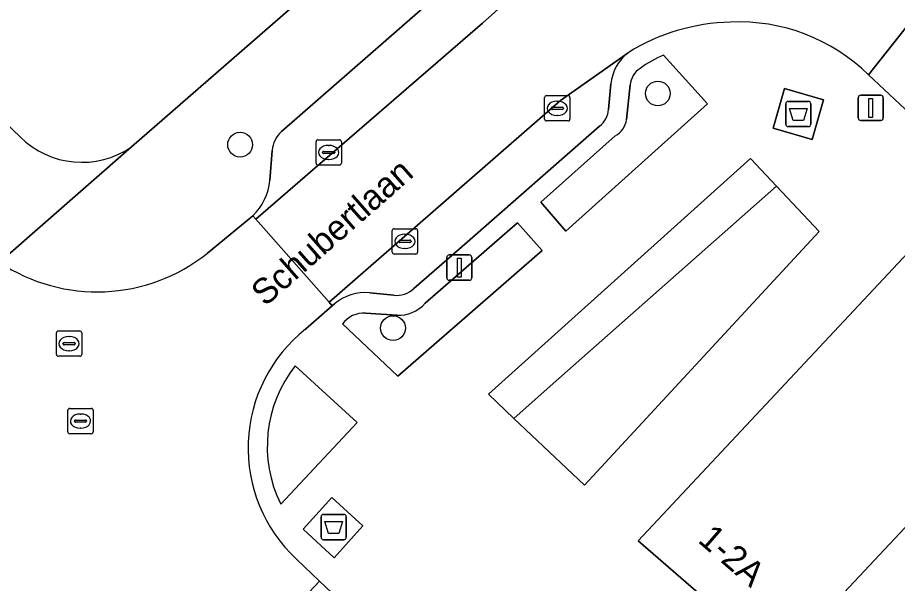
# Model space of a CAD drawing. Extents: x 159039 to 160102, y 381214 to 382524.
# Drawn here: x 159467.3 to 159502.03, y 381634.09 to 381656.44 of the extents above; entities that cross this region are included whole.
import ezdxf

# ---------------------------------------------------------------- set-up
doc = ezdxf.new("R2010")
doc.units = 0
for name, color, linetype in [('IMGEO_Afval_apart_plaats', 7, 'Continuous'), ('IMGEO_Boom', 7, 'Continuous'), ('IMGEO_Groenvoorziening', 7, 'Continuous'), ('IMGEO_Haag', 7, 'Continuous'), ('IMGEO_Kolk', 7, 'Continuous'), ('IMGEO_Lichtmast', 7, 'Continuous'), ('IMGEO_Openbare_ruimte_label', 7, 'Continuous'), ('IMGEO_Pand', 7, 'Continuous'), ('IMGEO_Pand_nummerreeks', 7, 'Continuous'), ('IMGEO_Parkeervlak_open', 7, 'Continuous'), ('IMGEO_Rijbaan_lokaal_gesloten', 7, 'Continuous'), ('IMGEO_Rijbaan_lokaal_open', 7, 'Continuous'), ('IMGEO_Rioolput', 7, 'Continuous'), ('IMGEO_Voetpad_gesloten', 7, 'Continuous'), ('IMGEO_Voetpad_open', 7, 'Continuous')]:
    doc.layers.add(name, color=color, linetype=linetype)

msp = doc.modelspace()

# ---------------------------------------------------------------- linework, layer by layer
at = {"layer": 'IMGEO_Afval_apart_plaats'}
for p, q in [((159497.719, 381653.128), (159498.509, 381653.128)), ((159498.509, 381653.128), (159497.719, 381653.128)), ((159497.619, 381652.228), (159497.619, 381653.028)), ((159497.619, 381653.028), (159497.619, 381652.228)), ((159498.609, 381653.028), (159498.609, 381652.228)), ((159498.609, 381652.228), (159498.609, 381653.028)), ((159498.509, 381652.128), (159497.719, 381652.128)), ((159497.719, 381652.128), (159498.509, 381652.128)), ((159479.281, 381635.911), (159479.281, 381636.711)), ((159479.281, 381636.711), (159479.281, 381635.911)), ((159479.381, 381636.811), (159480.171, 381636.811)), ((159480.171, 381636.811), (159479.381, 381636.811)), ((159480.271, 381636.711), (159480.271, 381635.911)), ((159480.271, 381635.911), (159480.271, 381636.711)), ((159480.171, 381635.811), (159479.381, 381635.811)), ((159479.381, 381635.811), (159480.171, 381635.811))]:
    msp.add_line(p, q, dxfattribs=at)
for points in [[(159497.762, 381652.842), (159498.466, 381652.842), (159498.317, 381652.372), (159497.911, 381652.372), (159497.762, 381652.842)], [(159479.424, 381636.525), (159480.128, 381636.525), (159479.979, 381636.055), (159479.573, 381636.055), (159479.424, 381636.525)]]:
    msp.add_lwpolyline(points, dxfattribs=at)
for centre, start, end in [((159497.719, 381653.028), 90, 180), ((159497.719, 381653.028), 90, 180), ((159498.509, 381653.028), 0, 90), ((159498.509, 381653.028), 360, 90), ((159497.719, 381652.228), 180, 270), ((159497.719, 381652.228), 180, 270), ((159498.509, 381652.228), 270, 0), ((159498.509, 381652.228), 270, 0), ((159479.381, 381636.711), 90, 180), ((159479.381, 381636.711), 90, 180), ((159480.171, 381636.711), 0, 90), ((159480.171, 381636.711), 360, 90), ((159479.381, 381635.911), 180, 270), ((159479.381, 381635.911), 180, 270), ((159480.171, 381635.911), 270, 0), ((159480.171, 381635.911), 270, 0)]:
    msp.add_arc(centre, 0.1, start, end, dxfattribs=at)
at = {"layer": 'IMGEO_Boom'}
for centre in [(159492.571, 381653.438), (159476.084, 381651.416), (159482.12, 381644.171)]:
    msp.add_circle(centre, 0.489, dxfattribs=at)
at = {"layer": 'IMGEO_Groenvoorziening'}
for points in [[(159492.801, 381670.113), (159480.712, 381680.97), (159475.753, 381675.449), (159480.298, 381671.367), (159474.652, 381665.081), (159470.097, 381669.172), (159463.815, 381662.178), (159460.307, 381658.503), (159467.402, 381651.73)], [(159471.798, 381651.328), (159479.082, 381657.692)], [(159494.536, 381653.023), (159492.799, 381654.948)], [(159491.477, 381653.775), (159491.338, 381652.409)], [(159490.893, 381651.76), (159487.955, 381649.149), (159488.94, 381648.005), (159494.536, 381653.023)], [(159482.311, 381642.269), (159488.002, 381647.242), (159487.026, 381648.324), (159483.391, 381645.151)], [(159482.263, 381644.676), (159481.039, 381644.767)], [(159480.119, 381644.336), (159482.311, 381642.269)], [(159477.685, 381637.22), (159480.705, 381640.447), (159478.26, 381642.684)]]:
    msp.add_lwpolyline(points, dxfattribs=at)
for points in [[(159497.258, 381649.78), (159496.234, 381650.874), (159485.884, 381641.555), (159486.888, 381640.605), (159488.441, 381641.979)], [(159498.934, 381647.989), (159497.258, 381649.78), (159488.441, 381641.979), (159486.888, 381640.605), (159489.671, 381637.969)]]:
    msp.add_lwpolyline(points, close=True, dxfattribs=at)
for centre, radius, start, end in [((159494.215, 381651.353), 3.863, 111.5033, 127.3179), ((159492.332, 381653.701), 0.858, 122.3188, 175.0573), ((159490.431, 381652.554), 0.918, 300.1832, 350.9423), ((159469.841, 381654.166), 3.447, 224.9587, 304.5913), ((159482.307, 381646.148), 1.473, 268.2815, 317.3903), ((159480.989, 381643.676), 1.092, 87.3725, 142.8316), ((159482.309, 381639.496), 5.154, 141.7844, 206.2009)]:
    msp.add_arc(centre, radius, start, end, dxfattribs=at)
at = {"layer": 'IMGEO_Haag'}
msp.add_lwpolyline([(159497.258, 381649.78), (159496.234, 381650.874), (159485.884, 381641.555), (159486.888, 381640.605), (159488.441, 381641.979)], close=True, dxfattribs=at)
at = {"layer": 'IMGEO_Kolk'}
for p, q in [((159488.099, 381652.426), (159488.099, 381653.278)), ((159488.174, 381653.352), (159489.026, 381653.352)), ((159488.587, 381653.132), (159488.612, 381653.132)), ((159489.1, 381653.278), (159489.1, 381652.426)), ((159488.358, 381652.846), (159488.358, 381652.858)), ((159488.796, 381652.809), (159488.398, 381652.809)), ((159488.401, 381652.895), (159488.799, 381652.895)), ((159488.842, 381652.858), (159488.842, 381652.846)), ((159489.026, 381652.352), (159488.174, 381652.352)), ((159488.61, 381652.572), (159488.585, 381652.572)), ((159479.08, 381650.682), (159479.08, 381651.534)), ((159479.155, 381651.608), (159480.007, 381651.608)), ((159479.568, 381651.388), (159479.593, 381651.388)), ((159480.081, 381651.534), (159480.081, 381650.682)), ((159479.339, 381651.102), (159479.339, 381651.114)), ((159479.777, 381651.065), (159479.379, 381651.065)), ((159479.382, 381651.151), (159479.78, 381651.151)), ((159479.823, 381651.114), (159479.823, 381651.102)), ((159480.007, 381650.608), (159479.155, 381650.608)), ((159479.591, 381650.828), (159479.566, 381650.828)), ((159482.089, 381647.171), (159482.089, 381648.023)), ((159482.164, 381648.097), (159483.016, 381648.097)), ((159482.577, 381647.877), (159482.602, 381647.877)), ((159483.09, 381648.023), (159483.09, 381647.171)), ((159482.348, 381647.591), (159482.348, 381647.603)), ((159482.786, 381647.554), (159482.388, 381647.554)), ((159482.391, 381647.64), (159482.789, 381647.64)), ((159482.832, 381647.603), (159482.832, 381647.591)), ((159482.6, 381647.317), (159482.575, 381647.317)), ((159483.016, 381647.097), (159482.164, 381647.097))]:
    msp.add_line(p, q, dxfattribs=at)
for points in [[(159488.099, 381652.426), (159488.099, 381653.278)], [(159488.174, 381653.352), (159489.026, 381653.352)], [(159489.1, 381653.278), (159489.1, 381652.426)], [(159489.026, 381652.352), (159488.174, 381652.352)], [(159479.08, 381650.682), (159479.08, 381651.534)], [(159479.155, 381651.608), (159480.007, 381651.608)], [(159480.081, 381651.534), (159480.081, 381650.682)], [(159480.007, 381650.608), (159479.155, 381650.608)], [(159482.089, 381647.171), (159482.089, 381648.023)], [(159482.164, 381648.097), (159483.016, 381648.097)], [(159483.09, 381648.023), (159483.09, 381647.171)], [(159483.016, 381647.097), (159482.164, 381647.097)]]:
    msp.add_lwpolyline(points, dxfattribs=at)
for centre, radius, start, end in [((159488.176, 381653.276), 0.0765, 91.552, 178.448), ((159488.176, 381653.276), 0.0765, 91.552, 178.448), ((159489.024, 381653.276), 0.0765, 1.552, 88.448), ((159489.024, 381653.276), 0.0765, 1.552, 88.448), ((159488.398, 381652.855), 0.0403, 85.8775, 175.7526), ((159488.395, 381652.845), 0.0366, 178.938, 274.7102), ((159488.799, 381652.852), 0.043, 264.8664, 352.4533), ((159488.803, 381652.857), 0.0386, 1.7309, 96.639), ((159488.176, 381652.428), 0.0765, 181.552, 268.448), ((159488.176, 381652.428), 0.0765, 181.552, 268.448), ((159489.024, 381652.428), 0.0765, 271.552, 358.448), ((159489.024, 381652.428), 0.0765, 271.552, 358.448), ((159479.157, 381651.532), 0.0765, 91.552, 178.448), ((159479.157, 381651.532), 0.0765, 91.552, 178.448), ((159480.005, 381651.532), 0.0765, 1.552, 88.448), ((159480.005, 381651.532), 0.0765, 1.552, 88.448), ((159479.379, 381651.111), 0.0403, 85.8775, 175.7526), ((159479.376, 381651.101), 0.0366, 178.938, 274.7102), ((159479.78, 381651.108), 0.043, 264.8664, 352.4533), ((159479.784, 381651.113), 0.0386, 1.7309, 96.639), ((159479.157, 381650.684), 0.0765, 181.552, 268.448), ((159479.157, 381650.684), 0.0765, 181.552, 268.448), ((159480.005, 381650.684), 0.0765, 271.552, 358.448), ((159480.005, 381650.684), 0.0765, 271.552, 358.448), ((159482.166, 381648.021), 0.0765, 91.552, 178.448), ((159482.166, 381648.021), 0.0765, 91.552, 178.448), ((159483.014, 381648.021), 0.0765, 1.552, 88.448), ((159483.014, 381648.021), 0.0765, 1.552, 88.448), ((159482.388, 381647.6), 0.0403, 85.8775, 175.7526), ((159482.385, 381647.59), 0.0366, 178.938, 274.7102), ((159482.789, 381647.597), 0.043, 264.8664, 352.4533), ((159482.793, 381647.602), 0.0386, 1.7309, 96.639), ((159482.166, 381647.173), 0.0765, 181.552, 268.448), ((159482.166, 381647.173), 0.0765, 181.552, 268.448), ((159483.014, 381647.173), 0.0765, 271.552, 358.448), ((159483.014, 381647.173), 0.0765, 271.552, 358.448)]:
    msp.add_arc(centre, radius, start, end, dxfattribs=at)
for centre, major_axis, ratio, start_param, end_param in [((159488.586, 381652.852), (-0.387, 0.002), 0.722429, 4.712389, 7.853982), ((159488.611, 381652.852), (-0.39, 0.002), 0.717154, 1.570796, 4.712389), ((159479.567, 381651.108), (-0.387, 0.002), 0.722429, 4.712389, 7.853982), ((159479.592, 381651.108), (-0.39, 0.002), 0.717154, 1.570796, 4.712389), ((159482.576, 381647.597), (-0.387, 0.002), 0.722429, 4.712389, 7.853982), ((159482.601, 381647.597), (-0.39, 0.002), 0.717154, 1.570796, 4.712389)]:
    msp.add_ellipse(centre, major_axis=major_axis, ratio=ratio, start_param=start_param, end_param=end_param, dxfattribs=at)
at = {"layer": 'IMGEO_Lichtmast'}
for p, q in [((159500.478, 381652.471), (159500.478, 381653.271)), ((159500.478, 381653.271), (159500.478, 381652.471)), ((159500.578, 381653.371), (159501.368, 381653.371)), ((159501.368, 381653.371), (159500.578, 381653.371)), ((159501.468, 381653.271), (159501.468, 381652.471)), ((159501.468, 381652.471), (159501.468, 381653.271)), ((159501.368, 381652.371), (159500.578, 381652.371)), ((159500.578, 381652.371), (159501.368, 381652.371)), ((159484.239, 381646.161), (159484.239, 381646.961)), ((159484.239, 381646.961), (159484.239, 381646.161)), ((159484.339, 381647.061), (159485.129, 381647.061)), ((159485.129, 381647.061), (159484.339, 381647.061)), ((159485.229, 381646.961), (159485.229, 381646.161)), ((159485.229, 381646.161), (159485.229, 381646.961)), ((159485.129, 381646.061), (159484.339, 381646.061)), ((159484.339, 381646.061), (159485.129, 381646.061))]:
    msp.add_line(p, q, dxfattribs=at)
for points in [[(159500.898, 381653.246), (159501.048, 381653.246), (159501.048, 381652.496), (159500.898, 381652.496), (159500.898, 381653.246)], [(159484.659, 381646.936), (159484.809, 381646.936), (159484.809, 381646.186), (159484.659, 381646.186), (159484.659, 381646.936)]]:
    msp.add_lwpolyline(points, dxfattribs=at)
for centre, start, end in [((159500.578, 381653.271), 90, 180), ((159500.578, 381653.271), 90, 180), ((159501.368, 381653.271), 0, 90), ((159501.368, 381653.271), 360, 90), ((159500.578, 381652.471), 180, 270), ((159500.578, 381652.471), 180, 270), ((159501.368, 381652.471), 270, 0), ((159501.368, 381652.471), 270, 0), ((159484.339, 381646.961), 90, 180), ((159484.339, 381646.961), 90, 180), ((159485.129, 381646.961), 0, 90), ((159485.129, 381646.961), 360, 90), ((159484.339, 381646.161), 180, 270), ((159484.339, 381646.161), 180, 270), ((159485.129, 381646.161), 270, 0), ((159485.129, 381646.161), 270, 0)]:
    msp.add_arc(centre, 0.1, start, end, dxfattribs=at)
at = {"layer": 'IMGEO_Pand'}
for points in [[(159510.274, 381644.779), (159504.92, 381649.798), (159504.754, 381649.62), (159491.8, 381635.765), (159497.333, 381630.962)], [(159515.6, 381639.787), (159510.274, 381644.779), (159497.333, 381630.962), (159500, 381628.466), (159502.663, 381625.973)]]:
    msp.add_lwpolyline(points, close=True, dxfattribs=at)
at = {"layer": 'IMGEO_Parkeervlak_open'}
for points in [[(159485.259, 381658.529), (159477.72, 381651.935)], [(159476.58, 381648.609), (159476.701, 381648.472), (159485.649, 381656.222)], [(159491.399, 381655.046), (159488.725, 381653.162), (159479.599, 381645.193), (159479.723, 381645.052), (159479.805, 381645.124)], [(159490.628, 381652.808), (159490.719, 381653.814)], [(159482.942, 381645.737), (159485.042, 381647.566), (159490.269, 381652.153)], [(159477.351, 381651.192), (159477.255, 381650.005)], [(159481.201, 381645.566), (159482.148, 381645.473)]]:
    msp.add_lwpolyline(points, dxfattribs=at)
for centre, radius, start, end in [((159009.278, 382188.816), 714.553, 311.810544, 313.482755), ((159492.466, 381653.653), 1.755, 127.4633, 174.7438), ((159489.722, 381652.878), 0.908, 306.996, 355.5504), ((159478.422, 381651.123), 1.073, 130.851, 176.3277), ((159475.085, 381650.193), 2.178, 313.341, 355.0492), ((159481.027, 381643.689), 1.885, 84.7118, 130.4257), ((159482.282, 381646.397), 0.934, 261.7706, 315.0127)]:
    msp.add_arc(centre, radius, start, end, dxfattribs=at)
at = {"layer": 'IMGEO_Rijbaan_lokaal_gesloten'}
for points in [[(159478.669, 381644.127), (159479.723, 381645.052), (159479.599, 381645.193), (159476.701, 381648.472), (159476.58, 381648.609), (159474.794, 381647.13)], [(159473.544, 381630.703), (159474.828, 381629.499), (159479.218, 381634.18), (159478.305, 381635.046)], [(159492.703, 381621.381), (159485.131, 381628.568), (159479.218, 381634.18), (159474.828, 381629.499), (159486.306, 381618.736), (159488.645, 381616.629), (159500.927, 381602.848), (159519.52, 381585.364), (159520.109, 381584.535), (159522.051, 381584.912)]]:
    msp.add_lwpolyline(points, dxfattribs=at)
for centre, radius, start, end in [((159470.446, 381652.553), 6.951, 236.2562, 308.7241), ((159482.386, 381639.43), 5.989, 128.3546, 227.0546)]:
    msp.add_arc(centre, radius, start, end, dxfattribs=at)
at = {"layer": 'IMGEO_Rijbaan_lokaal_open'}
for points in [[(159500.888, 381654.179), (159503.53, 381657.53)], [(159520.549, 381641.574), (159518.283, 381643.698), (159503.53, 381657.53), (159500.888, 381654.179), (159505.22, 381650.124), (159536.088, 381621.223), (159536.396, 381621.54), (159536.728, 381621.22), (159539.099, 381623.786), (159545.216, 381618.097), (159546.996, 381616.431), (159548.295, 381615.229), (159552.36, 381619.654), (159551.81, 381620.174), (159551.357, 381620.602), (159547.118, 381624.518), (159546.928, 381624.704), (159546.69, 381624.937), (159540.645, 381630.508), (159539.546, 381631.543), (159531.955, 381638.602)], [(159485.649, 381656.222), (159476.701, 381648.472), (159479.599, 381645.193), (159488.725, 381653.162), (159491.399, 381655.046)]]:
    msp.add_lwpolyline(points, dxfattribs=at)
for centre, radius, start, end in [((159009.278, 382188.816), 714.553, 311.810544, 313.482755), ((159495.616, 381648.328), 7.932, 91.2432, 122.1163), ((159495.768, 381648.94), 7.325, 45.6607, 92.5368)]:
    msp.add_arc(centre, radius, start, end, dxfattribs=at)
at = {"layer": 'IMGEO_Rioolput'}
for p, q in [((159468.909, 381644.057), (159469.761, 381644.057)), ((159468.834, 381643.131), (159468.834, 381643.983)), ((159469.322, 381643.837), (159469.347, 381643.837)), ((159469.835, 381643.983), (159469.835, 381643.131)), ((159469.093, 381643.551), (159469.093, 381643.563)), ((159469.531, 381643.514), (159469.133, 381643.514)), ((159469.136, 381643.6), (159469.534, 381643.6)), ((159469.577, 381643.563), (159469.577, 381643.551)), ((159469.761, 381643.057), (159468.909, 381643.057)), ((159469.345, 381643.277), (159469.32, 381643.277)), ((159469.283, 381640.071), (159469.283, 381640.923)), ((159469.358, 381640.997), (159470.21, 381640.997)), ((159470.284, 381640.923), (159470.284, 381640.071)), ((159469.585, 381640.54), (159469.983, 381640.54)), ((159469.771, 381640.777), (159469.796, 381640.777)), ((159469.542, 381640.491), (159469.542, 381640.503)), ((159469.98, 381640.454), (159469.582, 381640.454)), ((159469.794, 381640.217), (159469.769, 381640.217)), ((159470.026, 381640.503), (159470.026, 381640.491)), ((159470.21, 381639.997), (159469.358, 381639.997))]:
    msp.add_line(p, q, dxfattribs=at)
for points in [[(159468.909, 381644.057), (159469.761, 381644.057)], [(159468.834, 381643.131), (159468.834, 381643.983)], [(159469.835, 381643.983), (159469.835, 381643.131)], [(159469.761, 381643.057), (159468.909, 381643.057)], [(159469.283, 381640.071), (159469.283, 381640.923)], [(159469.358, 381640.997), (159470.21, 381640.997)], [(159470.284, 381640.923), (159470.284, 381640.071)], [(159470.21, 381639.997), (159469.358, 381639.997)]]:
    msp.add_lwpolyline(points, dxfattribs=at)
for centre, radius, start, end in [((159468.911, 381643.981), 0.0765, 91.552, 178.448), ((159468.911, 381643.981), 0.0765, 91.552, 178.448), ((159469.759, 381643.981), 0.0765, 1.552, 88.448), ((159469.759, 381643.981), 0.0765, 1.552, 88.448), ((159469.133, 381643.56), 0.0403, 85.8775, 175.7526), ((159469.13, 381643.55), 0.0366, 178.938, 274.7102), ((159469.534, 381643.557), 0.043, 264.8664, 352.4533), ((159469.538, 381643.562), 0.0386, 1.7309, 96.639), ((159468.911, 381643.133), 0.0765, 181.552, 268.448), ((159468.911, 381643.133), 0.0765, 181.552, 268.448), ((159469.759, 381643.133), 0.0765, 271.552, 358.448), ((159469.759, 381643.133), 0.0765, 271.552, 358.448), ((159469.36, 381640.921), 0.0765, 91.552, 178.448), ((159469.36, 381640.921), 0.0765, 91.552, 178.448), ((159470.208, 381640.921), 0.0765, 1.552, 88.448), ((159470.208, 381640.921), 0.0765, 1.552, 88.448), ((159469.582, 381640.5), 0.0403, 85.8775, 175.7526), ((159469.987, 381640.502), 0.0386, 1.7309, 96.639), ((159469.579, 381640.49), 0.0366, 178.938, 274.7102), ((159469.983, 381640.497), 0.043, 264.8664, 352.4533), ((159469.36, 381640.073), 0.0765, 181.552, 268.448), ((159469.36, 381640.073), 0.0765, 181.552, 268.448), ((159470.208, 381640.073), 0.0765, 271.552, 358.448), ((159470.208, 381640.073), 0.0765, 271.552, 358.448)]:
    msp.add_arc(centre, radius, start, end, dxfattribs=at)
for centre, major_axis, ratio, start_param, end_param in [((159469.321, 381643.557), (-0.387, 0.002), 0.722429, 4.712389, 7.853982), ((159469.346, 381643.557), (-0.39, 0.002), 0.717154, 1.570796, 4.712389), ((159469.77, 381640.497), (-0.387, 0.002), 0.722429, 4.712389, 7.853982), ((159469.795, 381640.497), (-0.39, 0.002), 0.717154, 1.570796, 4.712389)]:
    msp.add_ellipse(centre, major_axis=major_axis, ratio=ratio, start_param=start_param, end_param=end_param, dxfattribs=at)
at = {"layer": 'IMGEO_Voetpad_gesloten'}
for points in [[(159499.109, 381653.184), (159497.57, 381653.629), (159497.12, 381652.072), (159498.659, 381651.627)], [(159480.929, 381636.356), (159479.701, 381637.476), (159478.567, 381636.233), (159479.79, 381635.097)]]:
    msp.add_lwpolyline(points, close=True, dxfattribs=at)
at = {"layer": 'IMGEO_Voetpad_open'}
for points in [[(159467.402, 381651.73), (159460.307, 381658.503), (159457.386, 381661.291), (159443.322, 381674.715), (159436.573, 381681.621), (159431.054, 381687.476)], [(159477.72, 381651.935), (159485.259, 381658.529)], [(159479.082, 381657.692), (159471.798, 381651.328), (159466.585, 381646.773)], [(159492.799, 381654.948), (159494.536, 381653.023), (159488.94, 381648.005)], [(159497.333, 381630.962), (159491.8, 381635.765), (159504.754, 381649.62), (159504.92, 381649.798), (159505.22, 381650.124), (159500.888, 381654.179)], [(159490.719, 381653.814), (159490.628, 381652.808)], [(159491.338, 381652.409), (159491.477, 381653.775)], [(159490.269, 381652.153), (159485.042, 381647.566), (159482.942, 381645.737)], [(159488.94, 381648.005), (159487.955, 381649.149), (159490.893, 381651.76)], [(159466.585, 381646.773), (159471.798, 381651.328)], [(159477.255, 381650.005), (159477.351, 381651.192)], [(159474.794, 381647.13), (159476.58, 381648.609)], [(159483.391, 381645.151), (159487.026, 381648.324), (159488.002, 381647.242), (159482.311, 381642.269)], [(159482.148, 381645.473), (159481.201, 381645.566)], [(159479.805, 381645.124), (159479.723, 381645.052), (159478.669, 381644.127)], [(159481.039, 381644.767), (159482.263, 381644.676)], [(159482.311, 381642.269), (159480.119, 381644.336)], [(159478.26, 381642.684), (159480.705, 381640.447), (159477.685, 381637.22)], [(159478.305, 381635.046), (159479.218, 381634.18), (159485.131, 381628.568), (159492.703, 381621.381)]]:
    msp.add_lwpolyline(points, dxfattribs=at)
for points in [[(159498.659, 381651.627), (159497.12, 381652.072), (159497.57, 381653.629), (159499.109, 381653.184)], [(159489.671, 381637.969), (159486.888, 381640.605), (159485.884, 381641.555), (159496.234, 381650.874), (159497.258, 381649.78), (159498.934, 381647.989)], [(159480.929, 381636.356), (159479.79, 381635.097), (159478.567, 381636.233), (159479.701, 381637.476)]]:
    msp.add_lwpolyline(points, close=True, dxfattribs=at)
for centre, radius, start, end in [((159495.616, 381648.328), 7.932, 91.2432, 122.1163), ((159495.768, 381648.94), 7.325, 45.6607, 92.5368), ((159492.466, 381653.653), 1.755, 127.4633, 174.7438), ((159494.215, 381651.353), 3.863, 111.5033, 127.3179), ((159492.332, 381653.701), 0.858, 122.3188, 175.0573), ((159489.722, 381652.878), 0.908, 306.996, 355.5504), ((159490.431, 381652.554), 0.918, 300.1832, 350.9423), ((159469.841, 381654.166), 3.447, 224.9587, 304.5913), ((159478.422, 381651.123), 1.073, 130.851, 176.3277), ((159475.085, 381650.193), 2.178, 313.341, 355.0492), ((159470.446, 381652.553), 6.951, 236.2562, 308.7241), ((159481.027, 381643.689), 1.885, 84.7118, 130.4257), ((159482.282, 381646.397), 0.934, 261.7706, 315.0127), ((159482.307, 381646.148), 1.473, 268.2815, 317.3903), ((159480.989, 381643.676), 1.092, 87.3725, 142.8316), ((159482.386, 381639.43), 5.989, 128.3546, 227.0546), ((159482.309, 381639.496), 5.154, 141.7844, 206.2009)]:
    msp.add_arc(centre, radius, start, end, dxfattribs=at)

# ---------------------------------------------------------------- texts
at = {"layer": 'IMGEO_Openbare_ruimte_label'}
msp.add_text('Schubertlaan', height=1, rotation=41.3099, dxfattribs=at).set_placement((159477.073, 381644.997))
at = {"layer": 'IMGEO_Pand_nummerreeks'}
msp.add_text('1-2A', height=1, rotation=319.0392, dxfattribs=at).set_placement((159494.113, 381635.743))

doc.saveas('drawing.dxf')
